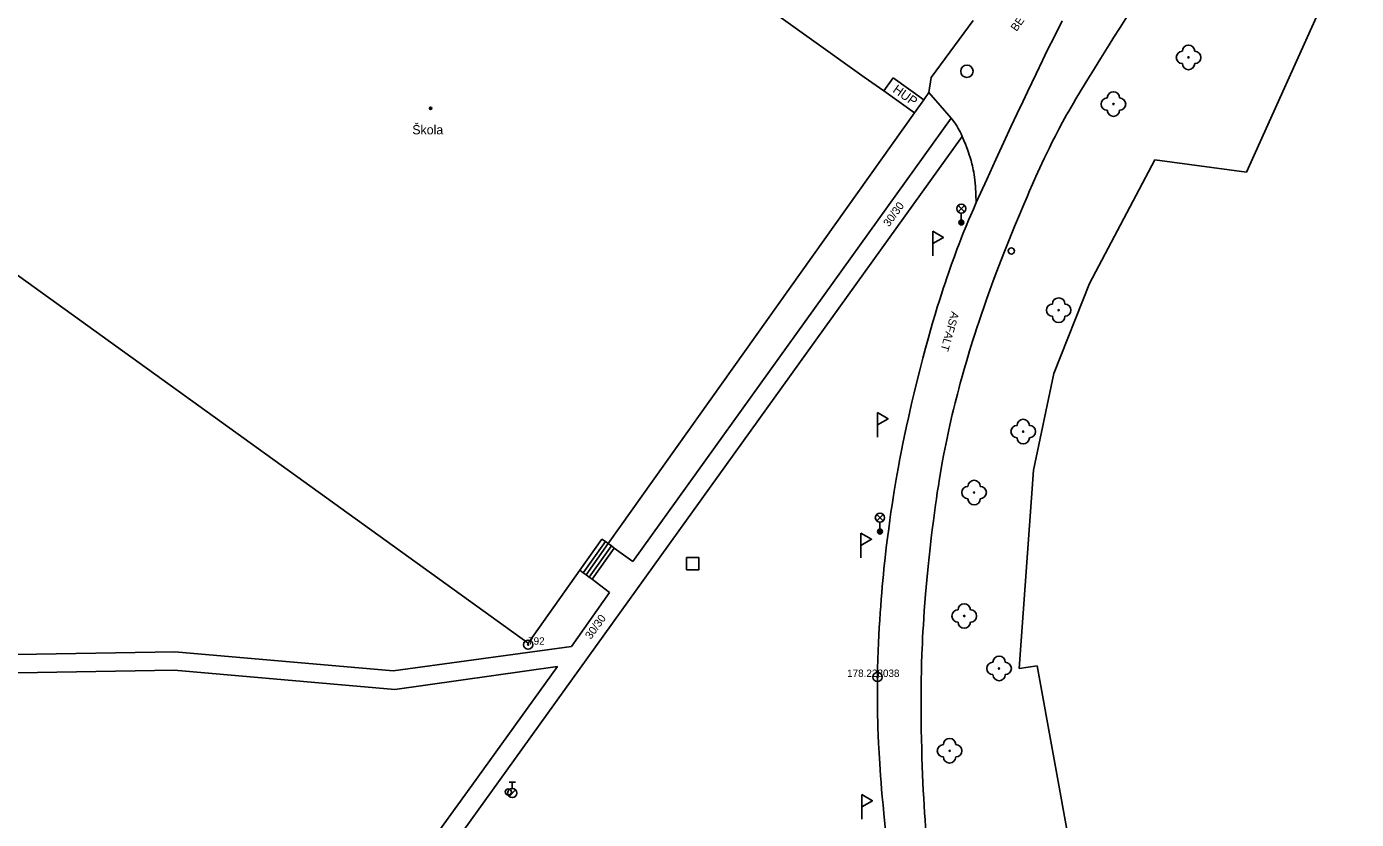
# Model space of a CAD drawing. Extents: x -539515 to -538098, y -1182060 to -1180157.
# Drawn here: x -538497 to -538388.9, y -1181121.5 to -1181057.1 of the extents above; entities that cross this region are included whole.
import ezdxf

# ---------------------------------------------------------------- set-up
doc = ezdxf.new("R2010")
doc.units = 0
for name, color, linetype in [('Vrstva 1', 7, 'Continuous'), ('Vrstva 11', 7, 'Continuous'), ('Vrstva 13', 7, 'Continuous'), ('Vrstva 21', 7, 'Continuous'), ('Vrstva 22', 7, 'Continuous'), ('Vrstva 23', 7, 'Continuous'), ('Vrstva 24', 7, 'Continuous'), ('Vrstva 26', 7, 'Continuous'), ('Vrstva 27', 7, 'Continuous'), ('Vrstva 28', 7, 'Continuous'), ('Vrstva 31', 7, 'Continuous'), ('Vrstva 33', 7, 'Continuous'), ('Vrstva 39', 7, 'Continuous'), ('Vrstva 40', 7, 'Continuous'), ('Vrstva 41', 7, 'Continuous'), ('Vrstva 68', 7, 'Continuous'), ('Vrstva 88', 7, 'Continuous')]:
    doc.layers.add(name, color=color, linetype=linetype)

msp = doc.modelspace()

# ---------------------------------------------------------------- linework, layer by layer
at = {"layer": 'Vrstva 1'}
for p, q in [((-538448.556, -1181047.124), (-538428.924, -1181061.152)), ((-538449.74, -1181099.04), (-538424.85, -1181064.05)), ((-538502.58, -1181073.762), (-538456.24, -1181107.13))]:
    msp.add_line(p, q, dxfattribs=at)
for points in [[(-538428.924, -1181061.152), (-538427.335, -1181062.282)], [(-538427.335, -1181062.282), (-538424.85, -1181064.05)], [(-538452.035, -1181101.218), (-538450.235, -1181098.688)], [(-538450.235, -1181098.688), (-538449.95, -1181098.89)], [(-538449.95, -1181098.89), (-538449.74, -1181099.04)], [(-538456.24, -1181107.13), (-538452.035, -1181101.218)]]:
    msp.add_lwpolyline(points, dxfattribs=at)
at = {"layer": 'Vrstva 11'}
for p, q in [((-538423.48, -1181061.2), (-538420.088, -1181056.56)), ((-538423.68, -1181062.41), (-538423.48, -1181061.2))]:
    msp.add_line(p, q, dxfattribs=at)
at = {"layer": 'Vrstva 13'}
for p, q in [((-538422.77, -1181063.455), (-538423.68, -1181062.41)), ((-538447.72, -1181100.51), (-538421.86, -1181064.5)), ((-538458.65, -1181118.41), (-538420.96, -1181065.98)), ((-538451.75, -1181101.42), (-538449.95, -1181098.89)), ((-538451.505, -1181101.594), (-538449.74, -1181099.04)), ((-538451.261, -1181101.768), (-538449.461, -1181099.238)), ((-538451.02, -1181101.94), (-538449.23, -1181099.43)), ((-538449.23, -1181099.43), (-538447.72, -1181100.51)), ((-538451.02, -1181101.94), (-538449.61, -1181103.01)), ((-538449.61, -1181103.01), (-538452.72, -1181107.4)), ((-538452.72, -1181107.4), (-538467.19, -1181109.38)), ((-538526.751, -1181108.54), (-538484.93, -1181107.84)), ((-538467.19, -1181109.38), (-538484.93, -1181107.84)), ((-538467.07, -1181110.9), (-538484.986, -1181109.34)), ((-538467.07, -1181110.9), (-538453.84, -1181109.04)), ((-538453.84, -1181109.04), (-538460.81, -1181118.69)), ((-538460.81, -1181118.69), (-538478.273, -1181142.788)), ((-538458.65, -1181118.41), (-538476.94, -1181143.73))]:
    msp.add_line(p, q, dxfattribs=at)
for points in [[(-538419.82, -1181071.35), (-538419.856, -1181070.69), (-538419.892, -1181070.03), (-538419.91, -1181069.769), (-538419.934, -1181069.526), (-538419.963, -1181069.298), (-538419.995, -1181069.086), (-538420.029, -1181068.888), (-538420.065, -1181068.702), (-538420.101, -1181068.529), (-538420.138, -1181068.367), (-538420.175, -1181068.215), (-538420.251, -1181067.932), (-538420.322, -1181067.685), (-538420.39, -1181067.47), (-538420.452, -1181067.282), (-538420.508, -1181067.118), (-538420.612, -1181066.832), (-538420.695, -1181066.618), (-538420.824, -1181066.298), (-538420.96, -1181065.98), (-538421.051, -1181065.778), (-538421.135, -1181065.605), (-538421.212, -1181065.457), (-538421.282, -1181065.329), (-538421.346, -1181065.219), (-538421.403, -1181065.124), (-538421.508, -1181064.961), (-538421.59, -1181064.842), (-538421.655, -1181064.754), (-538421.755, -1181064.625), (-538421.86, -1181064.5), (-538422.77, -1181063.455)], [(-538449.23, -1181099.43), (-538449.461, -1181099.238), (-538449.74, -1181099.04)], [(-538452.035, -1181101.218), (-538451.75, -1181101.42), (-538451.505, -1181101.594), (-538451.261, -1181101.768), (-538451.02, -1181101.94)], [(-538519.933, -1181109.926), (-538484.986, -1181109.34)]]:
    msp.add_lwpolyline(points, dxfattribs=at)
at = {"layer": 'Vrstva 21'}
for centre, radius in [((-538456.23, -1181107.26), 0.375), ((-538456.23, -1181107.26), 0.05), ((-538427.85, -1181109.88), 0.375), ((-538427.85, -1181109.88), 0.375), ((-538427.85, -1181109.88), 0.05), ((-538427.85, -1181109.88), 0.05)]:
    msp.add_circle(centre, radius, dxfattribs=at)
at = {"layer": 'Vrstva 22'}
for centre in [(-538402.58, -1181059.56), (-538408.68, -1181063.35), (-538413.13, -1181080.09), (-538416.01, -1181089.95), (-538420, -1181094.9), (-538420.8, -1181104.93), (-538417.97, -1181109.19), (-538421.99, -1181115.88)]:
    msp.add_circle(centre, 0.05, dxfattribs=at)
for centre, start, end in [((-538402.58, -1181059.06), 0, 180), ((-538403.08, -1181059.56), 90, 270), ((-538402.08, -1181059.56), 270, 90), ((-538402.58, -1181060.06), 180, 0), ((-538409.18, -1181063.35), 90, 270), ((-538408.68, -1181062.85), 0, 180), ((-538408.18, -1181063.35), 270, 90), ((-538408.68, -1181063.85), 180, 0), ((-538413.13, -1181079.59), 0, 180), ((-538413.63, -1181080.09), 90, 270), ((-538412.63, -1181080.09), 270, 90), ((-538413.13, -1181080.59), 180, 0), ((-538416.01, -1181089.45), 0, 180), ((-538416.51, -1181089.95), 90, 270), ((-538415.51, -1181089.95), 270, 90), ((-538416.01, -1181090.45), 180, 0), ((-538420.5, -1181094.9), 90, 270), ((-538420, -1181094.4), 0, 180), ((-538419.5, -1181094.9), 270, 90), ((-538420, -1181095.4), 180, 0), ((-538420.8, -1181104.43), 0, 180), ((-538421.3, -1181104.93), 90, 270), ((-538420.3, -1181104.93), 270, 90), ((-538420.8, -1181105.43), 180, 0), ((-538417.97, -1181108.69), 0, 180), ((-538418.47, -1181109.19), 90, 270), ((-538417.47, -1181109.19), 270, 90), ((-538417.97, -1181109.69), 180, 0), ((-538421.99, -1181115.38), 0, 180), ((-538422.49, -1181115.88), 90, 270), ((-538421.49, -1181115.88), 270, 90), ((-538421.99, -1181116.38), 180, 0)]:
    msp.add_arc(centre, 0.5, start, end, dxfattribs=at)
at = {"layer": 'Vrstva 24'}
for p, q in [((-538426.585, -1181061.228), (-538427.335, -1181062.282)), ((-538426.585, -1181061.228), (-538424.08, -1181063.01)), ((-538424.85, -1181064.05), (-538424.08, -1181063.01))]:
    msp.add_line(p, q, dxfattribs=at)
at = {"layer": 'Vrstva 26'}
msp.add_lwpolyline([(-538443.36, -1181101.18), (-538442.36, -1181101.18), (-538442.36, -1181100.18), (-538443.36, -1181100.18)], close=True, dxfattribs=at)
at = {"layer": 'Vrstva 27'}
msp.add_circle((-538420.58, -1181060.69), 0.5, dxfattribs=at)
at = {"layer": 'Vrstva 28'}
for p, q in [((-538457.778, -1181119.582), (-538457.248, -1181119.052)), ((-538457.77, -1181118.435), (-538457.27, -1181118.435)), ((-538457.52, -1181118.935), (-538457.52, -1181118.435))]:
    msp.add_line(p, q, dxfattribs=at)
for centre, radius in [((-538416.97, -1181075.28), 0.25), ((-538457.84, -1181119.22), 0.25), ((-538457.52, -1181119.31), 0.375)]:
    msp.add_circle(centre, radius, dxfattribs=at)
at = {"layer": 'Vrstva 31'}
for p, q in [((-538423.36, -1181074.68), (-538423.36, -1181075.68)), ((-538427.86, -1181089.41), (-538427.86, -1181090.41)), ((-538429.2, -1181099.2), (-538429.2, -1181100.2)), ((-538429.13, -1181120.44), (-538429.13, -1181121.44))]:
    msp.add_line(p, q, dxfattribs=at)
for points in [[(-538423.36, -1181073.68), (-538423.36, -1181074.68), (-538422.494, -1181074.18)], [(-538427.86, -1181088.41), (-538427.86, -1181089.41), (-538426.994, -1181088.91)], [(-538429.2, -1181098.2), (-538429.2, -1181099.2), (-538428.334, -1181098.7)], [(-538429.13, -1181119.44), (-538429.13, -1181120.44), (-538428.264, -1181119.94)]]:
    msp.add_lwpolyline(points, close=True, dxfattribs=at)
at = {"layer": 'Vrstva 33'}
for p, q in [((-538421.305, -1181072.11), (-538420.775, -1181071.58)), ((-538421.305, -1181071.58), (-538420.775, -1181072.11)), ((-538421.04, -1181072.22), (-538421.04, -1181072.97)), ((-538427.915, -1181097.21), (-538427.385, -1181096.68)), ((-538427.915, -1181096.68), (-538427.385, -1181097.21)), ((-538427.65, -1181097.32), (-538427.65, -1181098.07))]:
    msp.add_line(p, q, dxfattribs=at)
for centre, radius in [((-538421.04, -1181071.845), 0.375), ((-538421.04, -1181072.97), 0.2), ((-538421.04, -1181072.97), 0.145), ((-538421.04, -1181072.97), 0.0876), ((-538427.65, -1181096.945), 0.375), ((-538427.65, -1181098.07), 0.2), ((-538427.65, -1181098.07), 0.145), ((-538427.65, -1181098.07), 0.0876)]:
    msp.add_circle(centre, radius, dxfattribs=at)
at = {"layer": 'Vrstva 39'}
for radius in [0.09, 0.0398]:
    msp.add_circle((-538464.157, -1181063.693), radius, dxfattribs=at)
at = {"layer": 'Vrstva 68'}
for p, q in [((-538388.942, -1181049.062), (-538397.87, -1181068.87)), ((-538424.08, -1181063.01), (-538423.68, -1181062.41)), ((-538410.62, -1181077.93), (-538405.31, -1181067.89)), ((-538405.31, -1181067.89), (-538397.87, -1181068.87)), ((-538413.52, -1181085.23), (-538410.62, -1181077.93)), ((-538415.18, -1181093.08), (-538413.52, -1181085.23)), ((-538416.35, -1181109.2), (-538415.18, -1181093.08)), ((-538416.35, -1181109.2), (-538414.88, -1181108.99)), ((-538411.78, -1181126.06), (-538414.88, -1181108.99))]:
    msp.add_line(p, q, dxfattribs=at)
at = {"layer": 'Vrstva 88'}
for points in [[(-538402.723, -1181049.062), (-538403.01, -1181049.467), (-538403.37, -1181049.983), (-538403.73, -1181050.5), (-538404.256, -1181051.26), (-538404.745, -1181051.974), (-538405.2, -1181052.646), (-538405.624, -1181053.277), (-538406.02, -1181053.87), (-538406.388, -1181054.428), (-538407.075, -1181055.476), (-538407.67, -1181056.397), (-538408.188, -1181057.205)], [(-538416.499, -1181064.117), (-538416.054, -1181063.171), (-538415.662, -1181062.345), (-538414.971, -1181060.901), (-538414.447, -1181059.821), (-538414.052, -1181059.011), (-538413.454, -1181057.8), (-538412.85, -1181056.59)], [(-538408.188, -1181057.205), (-538408.638, -1181057.914), (-538409.03, -1181058.537), (-538409.712, -1181059.629), (-538410.22, -1181060.45), (-538410.977, -1181061.688), (-538411.73, -1181062.93), (-538411.931, -1181063.267), (-538412.123, -1181063.594), (-538412.306, -1181063.913), (-538412.481, -1181064.222), (-538412.648, -1181064.523), (-538412.808, -1181064.816), (-538413.113, -1181065.385)], [(-538417.006, -1181065.2), (-538416.499, -1181064.117)], [(-538420.644, -1181073.261), (-538420.444, -1181072.781), (-538420.291, -1181072.423), (-538420.058, -1181071.886), (-538419.82, -1181071.35), (-538418.976, -1181069.486), (-538418.234, -1181067.859), (-538417.581, -1181066.439), (-538417.006, -1181065.2)], [(-538413.649, -1181066.427), (-538413.886, -1181066.903), (-538414.104, -1181067.35), (-538414.306, -1181067.772), (-538414.492, -1181068.168), (-538414.665, -1181068.541), (-538414.984, -1181069.242), (-538415.259, -1181069.858), (-538415.495, -1181070.399), (-538415.7, -1181070.874), (-538416.054, -1181071.708), (-538416.316, -1181072.336), (-538416.705, -1181073.281), (-538417.09, -1181074.23), (-538417.472, -1181075.185)], [(-538413.113, -1181065.385), (-538413.393, -1181065.921), (-538413.649, -1181066.427)], [(-538423.948, -1181083.183), (-538423.74, -1181082.423), (-538423.54, -1181081.713), (-538423.348, -1181081.05), (-538423.164, -1181080.43), (-538422.988, -1181079.851), (-538422.82, -1181079.309), (-538422.659, -1181078.802), (-538422.505, -1181078.328), (-538422.359, -1181077.885), (-538422.219, -1181077.47), (-538422.086, -1181077.082), (-538421.831, -1181076.356), (-538421.602, -1181075.724), (-538421.396, -1181075.172), (-538421.213, -1181074.69), (-538421.049, -1181074.269), (-538420.904, -1181073.902)], [(-538420.904, -1181073.902), (-538420.644, -1181073.261)], [(-538417.822, -1181076.081), (-538418.144, -1181076.922), (-538418.44, -1181077.711), (-538418.712, -1181078.452), (-538418.962, -1181079.149), (-538419.191, -1181079.802), (-538419.403, -1181080.416), (-538419.597, -1181080.993), (-538419.777, -1181081.534), (-538419.942, -1181082.042), (-538420.094, -1181082.52), (-538420.234, -1181082.968), (-538420.364, -1181083.389), (-538420.601, -1181084.18), (-538420.803, -1181084.875), (-538420.975, -1181085.484)], [(-538417.472, -1181075.185), (-538417.822, -1181076.081)], [(-538426.025, -1181092.173), (-538425.896, -1181091.501), (-538425.779, -1181090.913), (-538425.675, -1181090.398), (-538425.485, -1181089.498), (-538425.338, -1181088.823), (-538425.225, -1181088.317), (-538425.05, -1181087.558), (-538424.87, -1181086.8), (-538424.626, -1181085.8), (-538424.391, -1181084.867), (-538424.165, -1181083.996), (-538423.948, -1181083.183)], [(-538420.975, -1181085.484), (-538421.122, -1181086.019)], [(-538421.122, -1181086.019), (-538421.247, -1181086.487), (-538421.355, -1181086.899), (-538421.539, -1181087.62), (-538421.672, -1181088.163), (-538421.77, -1181088.571), (-538421.912, -1181089.184), (-538422.05, -1181089.8), (-538422.14, -1181090.215), (-538422.224, -1181090.617), (-538422.304, -1181091.007), (-538422.453, -1181091.762), (-538422.585, -1181092.471), (-538422.703, -1181093.136), (-538422.809, -1181093.759), (-538422.904, -1181094.344), (-538422.989, -1181094.892), (-538423.066, -1181095.407)], [(-538426.323, -1181093.821), (-538426.168, -1181092.942), (-538426.025, -1181092.173)], [(-538427.549, -1181103.576), (-538427.507, -1181103.049), (-538427.463, -1181102.54), (-538427.418, -1181102.046), (-538427.372, -1181101.568), (-538427.326, -1181101.105), (-538427.23, -1181100.208), (-538427.134, -1181099.367), (-538427.037, -1181098.579), (-538426.94, -1181097.841), (-538426.845, -1181097.149), (-538426.752, -1181096.501), (-538426.661, -1181095.893), (-538426.572, -1181095.324), (-538426.487, -1181094.79), (-538426.403, -1181094.29), (-538426.323, -1181093.821)], [(-538423.066, -1181095.407), (-538423.136, -1181095.889)], [(-538423.136, -1181095.889), (-538423.199, -1181096.342), (-538423.312, -1181097.191), (-538423.406, -1181097.935), (-538423.483, -1181098.586), (-538423.548, -1181099.157), (-538423.656, -1181100.156), (-538423.732, -1181100.906), (-538423.84, -1181102.032), (-538423.94, -1181103.16), (-538423.997, -1181103.847), (-538424.045, -1181104.492), (-538424.087, -1181105.096), (-538424.123, -1181105.663)], [(-538427.811, -1181114.017), (-538427.827, -1181113.499), (-538427.839, -1181113.047), (-538427.854, -1181112.254), (-538427.859, -1181111.661), (-538427.861, -1181111.215), (-538427.858, -1181110.547), (-538427.85, -1181109.88), (-538427.835, -1181109.155), (-538427.816, -1181108.452), (-538427.792, -1181107.772), (-538427.765, -1181107.114), (-538427.735, -1181106.476), (-538427.703, -1181105.858), (-538427.667, -1181105.26), (-538427.63, -1181104.68), (-538427.59, -1181104.119)], [(-538427.59, -1181104.119), (-538427.549, -1181103.576)], [(-538424.153, -1181106.195), (-538424.18, -1181106.693), (-538424.202, -1181107.16), (-538424.239, -1181108.037), (-538424.264, -1181108.804), (-538424.282, -1181109.475), (-538424.294, -1181110.062), (-538424.302, -1181110.576), (-538424.31, -1181111.475), (-538424.311, -1181112.149), (-538424.31, -1181112.655)], [(-538424.123, -1181105.663), (-538424.153, -1181106.195)], [(-538424.31, -1181112.655), (-538424.302, -1181113.412), (-538424.29, -1181114.17), (-538424.273, -1181114.946), (-538424.254, -1181115.697), (-538424.233, -1181116.425), (-538424.209, -1181117.129), (-538424.183, -1181117.812), (-538424.156, -1181118.473), (-538424.126, -1181119.114), (-538424.094, -1181119.734), (-538424.061, -1181120.335), (-538424.026, -1181120.917), (-538423.989, -1181121.48), (-538423.951, -1181122.026), (-538423.912, -1181122.555)], [(-538427.759, -1181115.284), (-538427.789, -1181114.608), (-538427.811, -1181114.017)], [(-538426.948, -1181124.666), (-538427.047, -1181123.743), (-538427.19, -1181122.358), (-538427.33, -1181120.97), (-538427.397, -1181120.278), (-538427.457, -1181119.628), (-538427.51, -1181119.019), (-538427.556, -1181118.448), (-538427.597, -1181117.913), (-538427.633, -1181117.411), (-538427.665, -1181116.94), (-538427.719, -1181116.057), (-538427.759, -1181115.284)]]:
    msp.add_lwpolyline(points, dxfattribs=at)

# ---------------------------------------------------------------- texts
at = {"layer": 'Vrstva 22'}
msp.add_text('178.22 ', height=0.6, dxfattribs=at).set_placement((-538430.315, -1181109.88))
at = {"layer": 'Vrstva 23'}
for s, p in [('792', (-538456.23, -1181107.26)), ('8038', (-538427.85, -1181109.88))]:
    msp.add_text(s, height=0.6, dxfattribs=at).set_placement(p)
at = {"layer": 'Vrstva 40'}
for s, rotation, p in [('BETON', 54.6838, (-538416.551, -1181057.494)), ('30/30', 54.28903, (-538426.914, -1181073.367)), ('ASFALT', 253.99579, (-538421.832, -1181080.152)), ('30/30', 54.28903, (-538451.136, -1181106.872))]:
    msp.add_text(s, height=0.65, rotation=rotation, dxfattribs=at).set_placement(p)
at = {"layer": 'Vrstva 41'}
msp.add_text('HUP', height=0.75, rotation=324.57282, dxfattribs=at).set_placement((-538426.668, -1181062.325))
msp.add_text('Škola', height=0.75, dxfattribs=at).set_placement((-538465.639, -1181065.81))

doc.saveas('drawing.dxf')
